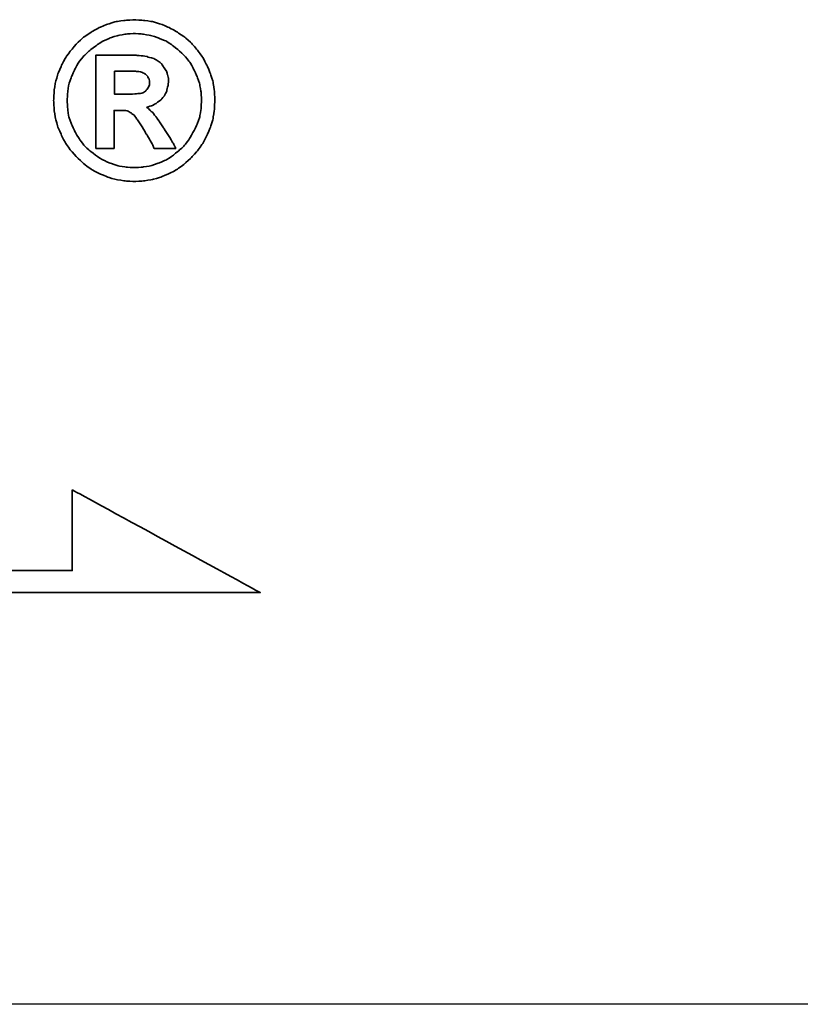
# Model space of a CAD drawing. Header units: millimetres. Extents: x -227 to 3135, y -1502 to 860.
# Tile 484 of 582: x 1251.49 to 1258.64, y -706.58 to -697.56. Entities that reach past the tile are written whole.
import ezdxf

# ---------------------------------------------------------------- set-up
doc = ezdxf.new("R2010")
doc.units = ezdxf.units.MM
doc.layers.add('2', color=7, linetype='CONTINUOUS', true_color=0xffffff)
doc.layers.add('DIM', color=4, linetype='CONTINUOUS')
doc.layers.add('layer 1', color=7, linetype='CONTINUOUS')

# ---------------------------------------------------------------- blocks, each defined once
blk = doc.blocks.new('TBI MOTION logo(完整正式版)')
at = {"layer": 'layer 1', "color": 22, "lineweight": 35}
for points, knots in [([(81.20634, 4.98624), (81.20634, 4.98624), (81.18649, 5.32862), (81.18649, 5.32862), (81.18649, 5.32862), (81.18649, 5.32862), (81.13886, 5.66206), (81.13886, 5.66206), (81.13886, 5.66206), (81.13886, 5.66206), (81.04359, 5.97764), (81.04359, 5.97764), (81.04359, 5.97764), (81.04359, 5.97764), (80.91061, 6.29124), (80.91061, 6.29124), (80.91061, 6.29124), (80.91061, 6.29124), (80.75778, 6.58697), (80.75778, 6.58697), (80.75778, 6.58697), (80.75778, 6.58697), (80.5593, 6.85294), (80.5593, 6.85294), (80.5593, 6.85294), (80.5593, 6.85294), (80.33105, 7.1189), (80.33105, 7.1189), (80.33105, 7.1189), (80.33105, 7.1189), (80.09287, 7.33921), (80.09287, 7.33921), (80.09287, 7.33921), (80.09287, 7.33921), (79.815, 7.51982), (79.815, 7.51982), (79.815, 7.51982), (79.815, 7.51982), (79.51133, 7.69051), (79.51133, 7.69051), (79.51133, 7.69051), (79.51133, 7.69051), (79.19773, 7.8235), (79.19773, 7.8235), (79.19773, 7.8235), (79.19773, 7.8235), (78.88215, 7.91877), (78.88215, 7.91877), (78.88215, 7.91877), (78.88215, 7.91877), (78.54871, 7.95846), (78.54871, 7.95846), (78.54871, 7.95846), (78.54871, 7.95846), (78.21526, 7.98625), (78.21526, 7.98625), (78.21526, 7.98625), (78.21526, 7.98625), (77.87388, 7.95846), (77.87388, 7.95846), (77.87388, 7.95846), (77.87388, 7.95846), (77.54044, 7.91877), (77.54044, 7.91877), (77.54044, 7.91877), (77.54044, 7.91877), (77.22485, 7.8235), (77.22485, 7.8235), (77.22485, 7.8235), (77.22485, 7.8235), (76.91027, 7.69051), (76.91027, 7.69051), (76.91027, 7.69051), (76.91027, 7.69051), (76.6056, 7.51982), (76.6056, 7.51982), (76.6056, 7.51982), (76.6056, 7.51982), (76.32972, 7.33921), (76.32972, 7.33921), (76.32972, 7.33921), (76.32972, 7.33921), (76.09154, 7.1189), (76.09154, 7.1189), (76.09154, 7.1189), (76.09154, 7.1189), (75.86329, 6.85294), (75.86329, 6.85294), (75.86329, 6.85294), (75.86329, 6.85294), (75.66382, 6.58697), (75.66382, 6.58697), (75.66382, 6.58697), (75.66382, 6.58697), (75.51099, 6.29124), (75.51099, 6.29124), (75.51099, 6.29124), (75.51099, 6.29124), (75.37702, 5.97764), (75.37702, 5.97764), (75.37702, 5.97764), (75.37702, 5.97764), (75.28175, 5.66206), (75.28175, 5.66206), (75.28175, 5.66206), (75.28175, 5.66206), (75.23411, 5.32862), (75.23411, 5.32862), (75.23411, 5.32862), (75.23411, 5.32862), (75.21625, 4.98624), (75.21625, 4.98624), (75.21625, 4.98624), (75.21625, 4.98624), (75.23411, 4.6528), (75.23411, 4.6528), (75.23411, 4.6528), (75.23411, 4.6528), (75.28175, 4.32035), (75.28175, 4.32035), (75.28175, 4.32035), (75.28175, 4.32035), (75.37702, 3.99583), (75.37702, 3.99583), (75.37702, 3.99583), (75.37702, 3.99583), (75.51099, 3.68224), (75.51099, 3.68224), (75.51099, 3.68224), (75.51099, 3.68224), (75.66382, 3.38749), (75.66382, 3.38749), (75.66382, 3.38749), (75.66382, 3.38749), (75.86329, 3.10963), (75.86329, 3.10963), (75.86329, 3.10963), (75.86329, 3.10963), (76.09154, 2.87145), (76.09154, 2.87145), (76.09154, 2.87145), (76.09154, 2.87145), (76.32972, 2.6432), (76.32972, 2.6432), (76.32972, 2.6432), (76.32972, 2.6432), (76.6056, 2.43381), (76.6056, 2.43381), (76.6056, 2.43381), (76.6056, 2.43381), (76.91027, 2.27205), (76.91027, 2.27205), (76.91027, 2.27205), (76.91027, 2.27205), (77.22485, 2.13906), (77.22485, 2.13906), (77.22485, 2.13906), (77.22485, 2.13906), (77.54044, 2.0438), (77.54044, 2.0438), (77.54044, 2.0438), (77.54044, 2.0438), (77.87388, 1.99616), (77.87388, 1.99616), (77.87388, 1.99616), (77.87388, 1.99616), (78.21526, 1.97631), (78.21526, 1.97631), (78.21526, 1.97631), (78.21526, 1.97631), (78.54871, 1.99616), (78.54871, 1.99616), (78.54871, 1.99616), (78.54871, 1.99616), (78.88215, 2.0438), (78.88215, 2.0438), (78.88215, 2.0438), (78.88215, 2.0438), (79.19773, 2.13906), (79.19773, 2.13906), (79.19773, 2.13906), (79.19773, 2.13906), (79.51133, 2.27205), (79.51133, 2.27205), (79.51133, 2.27205), (79.51133, 2.27205), (79.815, 2.43381), (79.815, 2.43381), (79.815, 2.43381), (79.815, 2.43381), (80.09287, 2.6432), (80.09287, 2.6432), (80.09287, 2.6432), (80.09287, 2.6432), (80.33105, 2.87145), (80.33105, 2.87145), (80.33105, 2.87145), (80.33105, 2.87145), (80.5593, 3.10963), (80.5593, 3.10963), (80.5593, 3.10963), (80.5593, 3.10963), (80.75778, 3.38749), (80.75778, 3.38749), (80.75778, 3.38749), (80.75778, 3.38749), (80.91061, 3.68224), (80.91061, 3.68224), (80.91061, 3.68224), (80.91061, 3.68224), (81.04359, 3.99583), (81.04359, 3.99583), (81.04359, 3.99583), (81.04359, 3.99583), (81.13886, 4.32035), (81.13886, 4.32035), (81.13886, 4.32035), (81.13886, 4.32035), (81.18649, 4.6528), (81.18649, 4.6528), (81.18649, 4.6528), (81.18649, 4.6528), (81.20634, 4.98624), (81.20634, 4.98624)], [0, 0, 0, 0, 0.01785714, 0.01785714, 0.01785714, 0.01785715, 0.03571429, 0.03571429, 0.03571429, 0.0357143, 0.05357143, 0.05357143, 0.05357143, 0.05357144, 0.07142857, 0.07142857, 0.07142857, 0.07142858, 0.08928571, 0.08928571, 0.08928571, 0.08928572, 0.10714286, 0.10714286, 0.10714286, 0.10714287, 0.125, 0.125, 0.125, 0.12500001, 0.14285714, 0.14285714, 0.14285714, 0.14285715, 0.16071429, 0.16071429, 0.16071429, 0.1607143, 0.17857143, 0.17857143, 0.17857143, 0.17857144, 0.19642857, 0.19642857, 0.19642857, 0.19642858, 0.21428571, 0.21428571, 0.21428571, 0.21428572, 0.23214286, 0.23214286, 0.23214286, 0.23214287, 0.25, 0.25, 0.25, 0.25000001, 0.26785714, 0.26785714, 0.26785714, 0.26785715, 0.28571429, 0.28571429, 0.28571429, 0.2857143, 0.30357143, 0.30357143, 0.30357143, 0.30357144, 0.32142857, 0.32142857, 0.32142857, 0.32142858, 0.33928571, 0.33928571, 0.33928571, 0.33928572, 0.35714286, 0.35714286, 0.35714286, 0.35714287, 0.375, 0.375, 0.375, 0.37500001, 0.39285714, 0.39285714, 0.39285714, 0.39285715, 0.41071429, 0.41071429, 0.41071429, 0.4107143, 0.42857143, 0.42857143, 0.42857143, 0.42857144, 0.44642857, 0.44642857, 0.44642857, 0.44642858, 0.46428571, 0.46428571, 0.46428571, 0.46428572, 0.48214286, 0.48214286, 0.48214286, 0.48214287, 0.5, 0.5, 0.5, 0.50000001, 0.51785714, 0.51785714, 0.51785714, 0.51785715, 0.53571429, 0.53571429, 0.53571429, 0.5357143, 0.55357143, 0.55357143, 0.55357143, 0.55357144, 0.57142857, 0.57142857, 0.57142857, 0.57142858, 0.58928571, 0.58928571, 0.58928571, 0.58928572, 0.60714286, 0.60714286, 0.60714286, 0.60714287, 0.625, 0.625, 0.625, 0.62500001, 0.64285714, 0.64285714, 0.64285714, 0.64285715, 0.66071429, 0.66071429, 0.66071429, 0.6607143, 0.67857143, 0.67857143, 0.67857143, 0.67857144, 0.69642857, 0.69642857, 0.69642857, 0.69642858, 0.71428571, 0.71428571, 0.71428571, 0.71428572, 0.73214286, 0.73214286, 0.73214286, 0.73214287, 0.75, 0.75, 0.75, 0.75000001, 0.76785714, 0.76785714, 0.76785714, 0.76785715, 0.78571429, 0.78571429, 0.78571429, 0.7857143, 0.80357143, 0.80357143, 0.80357143, 0.80357144, 0.82142857, 0.82142857, 0.82142857, 0.82142858, 0.83928571, 0.83928571, 0.83928571, 0.83928572, 0.85714286, 0.85714286, 0.85714286, 0.85714287, 0.875, 0.875, 0.875, 0.87500001, 0.89285714, 0.89285714, 0.89285714, 0.89285715, 0.91071429, 0.91071429, 0.91071429, 0.9107143, 0.92857143, 0.92857143, 0.92857143, 0.92857144, 0.94642857, 0.94642857, 0.94642857, 0.94642858, 0.96428571, 0.96428571, 0.96428571, 0.96428572, 0.98214286, 0.98214286, 0.98214286, 0.98214287, 1, 1, 1, 1]), ([(80.71014, 4.98624), (80.71014, 4.98624), (80.69129, 5.29091), (80.69129, 5.29091), (80.69129, 5.29091), (80.69129, 5.29091), (80.64464, 5.57672), (80.64464, 5.57672), (80.64464, 5.57672), (80.64464, 5.57672), (80.54937, 5.87245), (80.54937, 5.87245), (80.54937, 5.87245), (80.54937, 5.87245), (80.41639, 6.14833), (80.41639, 6.14833), (80.41639, 6.14833), (80.41639, 6.14833), (80.27349, 6.41429), (80.27349, 6.41429), (80.27349, 6.41429), (80.27349, 6.41429), (80.08295, 6.64255), (80.08295, 6.64255), (80.08295, 6.64255), (80.08295, 6.64255), (79.86264, 6.84301), (79.86264, 6.84301), (79.86264, 6.84301), (79.86264, 6.84301), (79.63439, 7.03355), (79.63439, 7.03355), (79.63439, 7.03355), (79.63439, 7.03355), (79.37835, 7.1963), (79.37835, 7.1963), (79.37835, 7.1963), (79.37835, 7.1963), (79.10246, 7.30944), (79.10246, 7.30944), (79.10246, 7.30944), (79.10246, 7.30944), (78.81665, 7.40471), (78.81665, 7.40471), (78.81665, 7.40471), (78.81665, 7.40471), (78.511, 7.45234), (78.511, 7.45234), (78.511, 7.45234), (78.511, 7.45234), (78.21526, 7.47219), (78.21526, 7.47219), (78.21526, 7.47219), (78.21526, 7.47219), (77.9106, 7.45234), (77.9106, 7.45234), (77.9106, 7.45234), (77.9106, 7.45234), (77.61685, 7.40471), (77.61685, 7.40471), (77.61685, 7.40471), (77.61685, 7.40471), (77.32012, 7.30944), (77.32012, 7.30944), (77.32012, 7.30944), (77.32012, 7.30944), (77.06309, 7.1963), (77.06309, 7.1963), (77.06309, 7.1963), (77.06309, 7.1963), (76.80606, 7.03355), (76.80606, 7.03355), (76.80606, 7.03355), (76.80606, 7.03355), (76.55797, 6.84301), (76.55797, 6.84301), (76.55797, 6.84301), (76.55797, 6.84301), (76.34063, 6.64255), (76.34063, 6.64255), (76.34063, 6.64255), (76.34063, 6.64255), (76.1491, 6.41429), (76.1491, 6.41429), (76.1491, 6.41429), (76.1491, 6.41429), (76.0062, 6.14833), (76.0062, 6.14833), (76.0062, 6.14833), (76.0062, 6.14833), (75.88314, 5.87245), (75.88314, 5.87245), (75.88314, 5.87245), (75.88314, 5.87245), (75.77794, 5.57672), (75.77794, 5.57672), (75.77794, 5.57672), (75.77794, 5.57672), (75.73924, 5.29091), (75.73924, 5.29091), (75.73924, 5.29091), (75.73924, 5.29091), (75.72039, 4.98624), (75.72039, 4.98624), (75.72039, 4.98624), (75.72039, 4.98624), (75.73924, 4.67165), (75.73924, 4.67165), (75.73924, 4.67165), (75.73924, 4.67165), (75.77794, 4.37791), (75.77794, 4.37791), (75.77794, 4.37791), (75.77794, 4.37791), (75.88314, 4.10102), (75.88314, 4.10102), (75.88314, 4.10102), (75.88314, 4.10102), (76.0062, 3.83407), (76.0062, 3.83407), (76.0062, 3.83407), (76.0062, 3.83407), (76.15902, 3.56811), (76.15902, 3.56811), (76.15902, 3.56811), (76.15902, 3.56811), (76.34063, 3.32001), (76.34063, 3.32001), (76.34063, 3.32001), (76.34063, 3.32001), (76.55797, 3.11955), (76.55797, 3.11955), (76.55797, 3.11955), (76.55797, 3.11955), (76.80606, 2.92901), (76.80606, 2.92901), (76.80606, 2.92901), (76.80606, 2.92901), (77.06309, 2.76725), (77.06309, 2.76725), (77.06309, 2.76725), (77.06309, 2.76725), (77.32012, 2.65412), (77.32012, 2.65412), (77.32012, 2.65412), (77.32012, 2.65412), (77.61685, 2.55786), (77.61685, 2.55786), (77.61685, 2.55786), (77.61685, 2.55786), (77.9106, 2.51022), (77.9106, 2.51022), (77.9106, 2.51022), (77.9106, 2.51022), (78.21526, 2.49137), (78.21526, 2.49137), (78.21526, 2.49137), (78.21526, 2.49137), (78.511, 2.51022), (78.511, 2.51022), (78.511, 2.51022), (78.511, 2.51022), (78.81665, 2.55786), (78.81665, 2.55786), (78.81665, 2.55786), (78.81665, 2.55786), (79.10246, 2.65412), (79.10246, 2.65412), (79.10246, 2.65412), (79.10246, 2.65412), (79.37835, 2.76725), (79.37835, 2.76725), (79.37835, 2.76725), (79.37835, 2.76725), (79.63439, 2.92901), (79.63439, 2.92901), (79.63439, 2.92901), (79.63439, 2.92901), (79.86264, 3.11955), (79.86264, 3.11955), (79.86264, 3.11955), (79.86264, 3.11955), (80.08295, 3.32001), (80.08295, 3.32001), (80.08295, 3.32001), (80.08295, 3.32001), (80.26356, 3.56811), (80.26356, 3.56811), (80.26356, 3.56811), (80.26356, 3.56811), (80.41639, 3.83407), (80.41639, 3.83407), (80.41639, 3.83407), (80.41639, 3.83407), (80.54937, 4.10102), (80.54937, 4.10102), (80.54937, 4.10102), (80.54937, 4.10102), (80.64464, 4.37791), (80.64464, 4.37791), (80.64464, 4.37791), (80.64464, 4.37791), (80.69129, 4.67165), (80.69129, 4.67165), (80.69129, 4.67165), (80.69129, 4.67165), (80.71014, 4.98624), (80.71014, 4.98624)], [0, 0, 0, 0, 0.01923077, 0.01923077, 0.01923077, 0.01923078, 0.03846154, 0.03846154, 0.03846154, 0.03846155, 0.05769231, 0.05769231, 0.05769231, 0.05769232, 0.07692308, 0.07692308, 0.07692308, 0.07692309, 0.09615385, 0.09615385, 0.09615385, 0.09615386, 0.11538462, 0.11538462, 0.11538462, 0.11538463, 0.13461538, 0.13461538, 0.13461538, 0.13461539, 0.15384615, 0.15384615, 0.15384615, 0.15384616, 0.17307692, 0.17307692, 0.17307692, 0.17307693, 0.19230769, 0.19230769, 0.19230769, 0.1923077, 0.21153846, 0.21153846, 0.21153846, 0.21153847, 0.23076923, 0.23076923, 0.23076923, 0.23076924, 0.25, 0.25, 0.25, 0.25000001, 0.26923077, 0.26923077, 0.26923077, 0.26923078, 0.28846154, 0.28846154, 0.28846154, 0.28846155, 0.30769231, 0.30769231, 0.30769231, 0.30769232, 0.32692308, 0.32692308, 0.32692308, 0.32692309, 0.34615385, 0.34615385, 0.34615385, 0.34615386, 0.36538462, 0.36538462, 0.36538462, 0.36538463, 0.38461538, 0.38461538, 0.38461538, 0.38461539, 0.40384615, 0.40384615, 0.40384615, 0.40384616, 0.42307692, 0.42307692, 0.42307692, 0.42307693, 0.44230769, 0.44230769, 0.44230769, 0.4423077, 0.46153846, 0.46153846, 0.46153846, 0.46153847, 0.48076923, 0.48076923, 0.48076923, 0.48076924, 0.5, 0.5, 0.5, 0.50000001, 0.51923077, 0.51923077, 0.51923077, 0.51923078, 0.53846154, 0.53846154, 0.53846154, 0.53846155, 0.55769231, 0.55769231, 0.55769231, 0.55769232, 0.57692308, 0.57692308, 0.57692308, 0.57692309, 0.59615385, 0.59615385, 0.59615385, 0.59615386, 0.61538462, 0.61538462, 0.61538462, 0.61538463, 0.63461538, 0.63461538, 0.63461538, 0.63461539, 0.65384615, 0.65384615, 0.65384615, 0.65384616, 0.67307692, 0.67307692, 0.67307692, 0.67307693, 0.69230769, 0.69230769, 0.69230769, 0.6923077, 0.71153846, 0.71153846, 0.71153846, 0.71153847, 0.73076923, 0.73076923, 0.73076923, 0.73076924, 0.75, 0.75, 0.75, 0.75000001, 0.76923077, 0.76923077, 0.76923077, 0.76923078, 0.78846154, 0.78846154, 0.78846154, 0.78846155, 0.80769231, 0.80769231, 0.80769231, 0.80769232, 0.82692308, 0.82692308, 0.82692308, 0.82692309, 0.84615385, 0.84615385, 0.84615385, 0.84615386, 0.86538462, 0.86538462, 0.86538462, 0.86538463, 0.88461538, 0.88461538, 0.88461538, 0.88461539, 0.90384615, 0.90384615, 0.90384615, 0.90384616, 0.92307692, 0.92307692, 0.92307692, 0.92307693, 0.94230769, 0.94230769, 0.94230769, 0.9423077, 0.96153846, 0.96153846, 0.96153846, 0.96153847, 0.98076923, 0.98076923, 0.98076923, 0.98076924, 1, 1, 1, 1]), ([(76.78721, 3.2823), (76.78721, 3.2823), (76.78721, 3.32001), (76.78721, 3.32001), (76.78721, 3.32001), (76.78721, 3.32001), (76.78721, 3.42422), (76.78721, 3.42422), (76.78721, 3.42422), (76.78721, 3.42422), (76.78721, 3.59689), (76.78721, 3.59689), (76.78721, 3.59689), (76.78721, 3.59689), (76.78721, 3.80529), (76.78721, 3.80529), (76.78721, 3.80529), (76.78721, 3.80529), (76.78721, 4.0524), (76.78721, 4.0524), (76.78721, 4.0524), (76.78721, 4.0524), (76.78721, 4.32035), (76.78721, 4.32035), (76.78721, 4.32035), (76.78721, 4.32035), (76.78721, 4.92868), (76.78721, 4.92868), (76.78721, 4.92868), (76.78721, 4.92868), (76.78721, 5.53801), (76.78721, 5.53801), (76.78721, 5.53801), (76.78721, 5.53801), (76.78721, 5.82482), (76.78721, 5.82482), (76.78721, 5.82482), (76.78721, 5.82482), (76.78721, 6.07291), (76.78721, 6.07291), (76.78721, 6.07291), (76.78721, 6.07291), (76.78721, 6.30017), (76.78721, 6.30017), (76.78721, 6.30017), (76.78721, 6.30017), (76.78721, 6.45399), (76.78721, 6.45399), (76.78721, 6.45399), (76.78721, 6.45399), (76.78721, 6.5572), (76.78721, 6.5572), (76.78721, 6.5572), (76.78721, 6.5572), (76.78721, 6.59689), (76.78721, 6.59689), (76.78721, 6.59689), (76.78721, 6.59689), (76.78721, 6.67232), (76.78721, 6.67232), (76.78721, 6.67232), (76.78721, 6.67232), (76.8537, 6.67232), (76.8537, 6.67232), (76.8537, 6.67232), (76.8537, 6.67232), (76.87355, 6.67232), (76.87355, 6.67232), (76.87355, 6.67232), (76.87355, 6.67232), (76.91027, 6.67232), (76.91027, 6.67232), (76.91027, 6.67232), (76.91027, 6.67232), (77.04424, 6.67232), (77.04424, 6.67232), (77.04424, 6.67232), (77.04424, 6.67232), (77.22485, 6.67232), (77.22485, 6.67232), (77.22485, 6.67232), (77.22485, 6.67232), (77.43524, 6.67232), (77.43524, 6.67232), (77.43524, 6.67232), (77.43524, 6.67232), (77.65357, 6.67232), (77.65357, 6.67232), (77.65357, 6.67232), (77.65357, 6.67232), (77.82625, 6.67232), (77.82625, 6.67232), (77.82625, 6.67232), (77.82625, 6.67232), (77.94037, 6.67232), (77.94037, 6.67232), (77.94037, 6.67232), (77.94037, 6.67232), (77.97709, 6.67232), (77.97709, 6.67232), (77.97709, 6.67232), (77.97709, 6.67232), (77.99694, 6.67232), (77.99694, 6.67232), (77.99694, 6.67232), (77.99694, 6.67232), (78.00686, 6.67232), (78.00686, 6.67232), (78.00686, 6.67232), (78.00686, 6.67232), (78.28275, 6.6624), (78.28275, 6.6624), (78.28275, 6.6624), (78.28275, 6.6624), (78.50107, 6.64255), (78.50107, 6.64255), (78.50107, 6.64255), (78.50107, 6.64255), (78.511, 6.64255), (78.511, 6.64255), (78.511, 6.64255), (78.511, 6.64255), (78.70154, 6.61476), (78.70154, 6.61476), (78.70154, 6.61476), (78.70154, 6.61476), (78.70154, 6.60483), (78.70154, 6.60483), (78.70154, 6.60483), (78.70154, 6.60483), (78.86429, 6.56713), (78.86429, 6.56713), (78.86429, 6.56713), (78.86429, 6.56713), (78.87223, 6.56713), (78.87223, 6.56713), (78.87223, 6.56713), (78.87223, 6.56713), (78.99727, 6.51056), (78.99727, 6.51056), (78.99727, 6.51056), (78.99727, 6.51056), (79.00719, 6.51056), (79.00719, 6.51056), (79.00719, 6.51056), (79.00719, 6.51056), (79.00719, 6.50162), (79.00719, 6.50162), (79.00719, 6.50162), (79.00719, 6.50162), (79.1104, 6.43415), (79.1104, 6.43415), (79.1104, 6.43415), (79.1104, 6.43415), (79.12132, 6.43415), (79.12132, 6.43415), (79.12132, 6.43415), (79.12132, 6.43415), (79.22552, 6.34781), (79.22552, 6.34781), (79.22552, 6.34781), (79.22552, 6.34781), (79.23544, 6.33888), (79.23544, 6.33888), (79.23544, 6.33888), (79.23544, 6.33888), (79.23544, 6.32895), (79.23544, 6.32895), (79.23544, 6.32895), (79.23544, 6.32895), (79.31087, 6.21483), (79.31087, 6.21483), (79.31087, 6.21483), (79.31087, 6.21483), (79.38629, 6.1007), (79.38629, 6.1007), (79.38629, 6.1007), (79.38629, 6.1007), (79.3972, 6.1007), (79.3972, 6.1007), (79.3972, 6.1007), (79.3972, 6.1007), (79.3972, 6.09078), (79.3972, 6.09078), (79.3972, 6.09078), (79.3972, 6.09078), (79.43392, 5.97764), (79.43392, 5.97764), (79.43392, 5.97764), (79.43392, 5.97764), (79.43392, 5.96772), (79.43392, 5.96772), (79.43392, 5.96772), (79.43392, 5.96772), (79.47362, 5.83474), (79.47362, 5.83474), (79.47362, 5.83474), (79.47362, 5.83474), (79.48156, 5.82482), (79.48156, 5.82482), (79.48156, 5.82482), (79.48156, 5.82482), (79.48156, 5.69977), (79.48156, 5.69977), (79.48156, 5.69977), (79.48156, 5.69977), (79.48156, 5.69183), (79.48156, 5.69183), (79.48156, 5.69183), (79.48156, 5.69183), (79.4637, 5.51915), (79.4637, 5.51915), (79.4637, 5.51915), (79.4637, 5.51915), (79.4637, 5.51122), (79.4637, 5.51122), (79.4637, 5.51122), (79.4637, 5.51122), (79.45377, 5.51122), (79.45377, 5.51122), (79.45377, 5.51122), (79.45377, 5.51122), (79.41507, 5.34847), (79.41507, 5.34847), (79.41507, 5.34847), (79.41507, 5.34847), (79.41507, 5.33854), (79.41507, 5.33854), (79.41507, 5.33854), (79.41507, 5.33854), (79.41507, 5.32862), (79.41507, 5.32862), (79.41507, 5.32862), (79.41507, 5.32862), (79.33865, 5.16785), (79.33865, 5.16785), (79.33865, 5.16785), (79.33865, 5.16785), (79.33071, 5.15693), (79.33071, 5.15693), (79.33071, 5.15693), (79.33071, 5.15693), (79.2156, 5.02495), (79.2156, 5.02495), (79.2156, 5.02495), (79.2156, 5.02495), (79.20567, 5.01502), (79.20567, 5.01502), (79.20567, 5.01502), (79.20567, 5.01502), (79.05483, 4.89991), (79.05483, 4.89991), (79.05483, 4.89991), (79.05483, 4.89991), (79.04491, 4.89197), (79.04491, 4.89197), (79.04491, 4.89197), (79.04491, 4.89197), (78.89208, 4.7967), (78.89208, 4.7967), (78.89208, 4.7967), (78.89208, 4.7967), (78.88215, 4.7967), (78.88215, 4.7967), (78.88215, 4.7967), (78.88215, 4.7967), (78.69161, 4.73913), (78.69161, 4.73913), (78.69161, 4.73913), (78.69161, 4.73913), (78.68169, 4.73913), (78.68169, 4.73913), (78.68169, 4.73913), (78.68169, 4.73913), (78.68169, 4.72921), (78.68169, 4.72921), (78.68169, 4.72921), (78.68169, 4.72921), (78.78688, 4.63394), (78.78688, 4.63394), (78.78688, 4.63394), (78.78688, 4.63394), (78.902, 4.52875), (78.902, 4.52875), (78.902, 4.52875), (78.902, 4.52875), (78.91093, 4.52081), (78.91093, 4.52081), (78.91093, 4.52081), (78.91093, 4.52081), (79.02506, 4.36798), (79.02506, 4.36798), (79.02506, 4.36798), (79.02506, 4.36798), (79.1501, 4.1953), (79.1501, 4.1953), (79.1501, 4.1953), (79.1501, 4.1953), (79.1501, 4.18736), (79.1501, 4.18736), (79.1501, 4.18736), (79.1501, 4.18736), (79.29201, 3.96705), (79.29201, 3.96705), (79.29201, 3.96705), (79.29201, 3.96705), (79.31087, 3.93828), (79.31087, 3.93828), (79.31087, 3.93828), (79.31087, 3.93828), (79.32079, 3.93828), (79.32079, 3.93828), (79.32079, 3.93828), (79.32079, 3.93828), (79.3585, 3.87178), (79.3585, 3.87178), (79.3585, 3.87178), (79.3585, 3.87178), (79.50141, 3.64353), (79.50141, 3.64353), (79.50141, 3.64353), (79.50141, 3.64353), (79.51133, 3.64353), (79.51133, 3.64353), (79.51133, 3.64353), (79.51133, 3.64353), (79.64431, 3.41528), (79.64431, 3.41528), (79.64431, 3.41528), (79.64431, 3.41528), (79.68202, 3.3478), (79.68202, 3.3478), (79.68202, 3.3478), (79.68202, 3.3478), (79.70187, 3.31009), (79.70187, 3.31009), (79.70187, 3.31009), (79.70187, 3.31009), (79.7495, 3.2049), (79.7495, 3.2049), (79.7495, 3.2049), (79.7495, 3.2049), (79.64431, 3.2049), (79.64431, 3.2049), (79.64431, 3.2049), (79.64431, 3.2049), (79.62546, 3.2049), (79.62546, 3.2049), (79.62546, 3.2049), (79.62546, 3.2049), (79.53912, 3.2049), (79.53912, 3.2049), (79.53912, 3.2049), (79.53912, 3.2049), (79.31087, 3.2049), (79.31087, 3.2049), (79.31087, 3.2049), (79.31087, 3.2049), (79.08262, 3.2049), (79.08262, 3.2049), (79.08262, 3.2049), (79.08262, 3.2049), (79.00719, 3.2049), (79.00719, 3.2049), (79.00719, 3.2049), (79.00719, 3.2049), (78.98735, 3.2049), (78.98735, 3.2049), (78.98735, 3.2049), (78.98735, 3.2049), (78.94964, 3.2049), (78.94964, 3.2049), (78.94964, 3.2049), (78.94964, 3.2049), (78.92979, 3.24459), (78.92979, 3.24459), (78.92979, 3.24459), (78.92979, 3.24459), (78.91093, 3.2823), (78.91093, 3.2823), (78.91093, 3.2823), (78.91093, 3.2823), (78.91093, 3.29223), (78.91093, 3.29223), (78.91093, 3.29223), (78.91093, 3.29223), (78.89208, 3.3478), (78.89208, 3.3478), (78.89208, 3.3478), (78.89208, 3.3478), (78.78688, 3.52048), (78.78688, 3.52048), (78.78688, 3.52048), (78.78688, 3.52048), (78.69161, 3.7001), (78.69161, 3.7001), (78.69161, 3.7001), (78.69161, 3.7001), (78.6539, 3.7388), (78.6539, 3.7388), (78.6539, 3.7388), (78.6539, 3.7388), (78.64398, 3.74873), (78.64398, 3.74873), (78.64398, 3.74873), (78.64398, 3.74873), (78.64398, 3.75766), (78.64398, 3.75766), (78.64398, 3.75766), (78.64398, 3.75766), (78.63405, 3.78644), (78.63405, 3.78644), (78.63405, 3.78644), (78.63405, 3.78644), (78.48321, 4.04347), (78.48321, 4.04347), (78.48321, 4.04347), (78.48321, 4.04347), (78.33038, 4.2618), (78.33038, 4.2618), (78.33038, 4.2618), (78.33038, 4.2618), (78.20732, 4.43447), (78.20732, 4.43447), (78.20732, 4.43447), (78.20732, 4.43447), (78.09221, 4.52081), (78.09221, 4.52081), (78.09221, 4.52081), (78.09221, 4.52081), (78.02472, 4.56845), (78.02472, 4.56845), (78.02472, 4.56845), (78.02472, 4.56845), (77.9493, 4.60616), (77.9493, 4.60616), (77.9493, 4.60616), (77.9493, 4.60616), (77.8451, 4.61608), (77.8451, 4.61608), (77.8451, 4.61608), (77.8451, 4.61608), (77.71113, 4.61608), (77.71113, 4.61608), (77.71113, 4.61608), (77.71113, 4.61608), (77.69128, 4.61608), (77.69128, 4.61608), (77.69128, 4.61608), (77.69128, 4.61608), (77.67342, 4.61608), (77.67342, 4.61608), (77.67342, 4.61608), (77.67342, 4.61608), (77.5583, 4.61608), (77.5583, 4.61608), (77.5583, 4.61608), (77.5583, 4.61608), (77.46303, 4.61608), (77.46303, 4.61608), (77.46303, 4.61608), (77.46303, 4.61608), (77.46303, 4.54761), (77.46303, 4.54761), (77.46303, 4.54761), (77.46303, 4.54761), (77.46303, 4.47318), (77.46303, 4.47318), (77.46303, 4.47318), (77.46303, 4.47318), (77.46303, 4.24294), (77.46303, 4.24294), (77.46303, 4.24294), (77.46303, 4.24294), (77.46303, 3.99583), (77.46303, 3.99583), (77.46303, 3.99583), (77.46303, 3.99583), (77.46303, 3.72888), (77.46303, 3.72888), (77.46303, 3.72888), (77.46303, 3.72888), (77.46303, 3.51055), (77.46303, 3.51055), (77.46303, 3.51055), (77.46303, 3.51055), (77.46303, 3.42422), (77.46303, 3.42422), (77.46303, 3.42422), (77.46303, 3.42422), (77.46303, 3.35773), (77.46303, 3.35773), (77.46303, 3.35773), (77.46303, 3.35773), (77.46303, 3.30017), (77.46303, 3.30017), (77.46303, 3.30017), (77.46303, 3.30017), (77.46303, 3.2823), (77.46303, 3.2823), (77.46303, 3.2823), (77.46303, 3.2823), (77.46303, 3.2049), (77.46303, 3.2049), (77.46303, 3.2049), (77.46303, 3.2049), (77.39753, 3.2049), (77.39753, 3.2049), (77.39753, 3.2049), (77.39753, 3.2049), (77.37768, 3.2049), (77.37768, 3.2049), (77.37768, 3.2049), (77.37768, 3.2049), (77.32012, 3.2049), (77.32012, 3.2049), (77.32012, 3.2049), (77.32012, 3.2049), (77.12165, 3.2049), (77.12165, 3.2049), (77.12165, 3.2049), (77.12165, 3.2049), (76.94897, 3.2049), (76.94897, 3.2049), (76.94897, 3.2049), (76.94897, 3.2049), (76.8924, 3.2049), (76.8924, 3.2049), (76.8924, 3.2049), (76.8924, 3.2049), (76.8537, 3.2049), (76.8537, 3.2049), (76.8537, 3.2049), (76.8537, 3.2049), (76.78721, 3.2049), (76.78721, 3.2049), (76.78721, 3.2049), (76.78721, 3.2049), (76.78721, 3.2823), (76.78721, 3.2823)], [0, 0, 0, 0, 0.00740741, 0.00740741, 0.00740741, 0.00740742, 0.01481481, 0.01481481, 0.01481481, 0.01481482, 0.02222222, 0.02222222, 0.02222222, 0.02222223, 0.02962963, 0.02962963, 0.02962963, 0.02962964, 0.03703704, 0.03703704, 0.03703704, 0.03703705, 0.04444444, 0.04444444, 0.04444444, 0.04444445, 0.05185185, 0.05185185, 0.05185185, 0.05185186, 0.05925926, 0.05925926, 0.05925926, 0.05925927, 0.06666667, 0.06666667, 0.06666667, 0.06666668, 0.07407407, 0.07407407, 0.07407407, 0.07407408, 0.08148148, 0.08148148, 0.08148148, 0.08148149, 0.08888889, 0.08888889, 0.08888889, 0.0888889, 0.0962963, 0.0962963, 0.0962963, 0.09629631, 0.1037037, 0.1037037, 0.1037037, 0.10370371, 0.11111111, 0.11111111, 0.11111111, 0.11111112, 0.11851852, 0.11851852, 0.11851852, 0.11851853, 0.12592593, 0.12592593, 0.12592593, 0.12592594, 0.13333333, 0.13333333, 0.13333333, 0.13333334, 0.14074074, 0.14074074, 0.14074074, 0.14074075, 0.14814815, 0.14814815, 0.14814815, 0.14814816, 0.15555556, 0.15555556, 0.15555556, 0.15555557, 0.16296296, 0.16296296, 0.16296296, 0.16296297, 0.17037037, 0.17037037, 0.17037037, 0.17037038, 0.17777778, 0.17777778, 0.17777778, 0.17777779, 0.18518519, 0.18518519, 0.18518519, 0.1851852, 0.19259259, 0.19259259, 0.19259259, 0.1925926, 0.2, 0.2, 0.2, 0.20000001, 0.20740741, 0.20740741, 0.20740741, 0.20740742, 0.21481481, 0.21481481, 0.21481481, 0.21481482, 0.22222222, 0.22222222, 0.22222222, 0.22222223, 0.22962963, 0.22962963, 0.22962963, 0.22962964, 0.23703704, 0.23703704, 0.23703704, 0.23703705, 0.24444444, 0.24444444, 0.24444444, 0.24444445, 0.25185185, 0.25185185, 0.25185185, 0.25185186, 0.25925926, 0.25925926, 0.25925926, 0.25925927, 0.26666667, 0.26666667, 0.26666667, 0.26666668, 0.27407407, 0.27407407, 0.27407407, 0.27407408, 0.28148148, 0.28148148, 0.28148148, 0.28148149, 0.28888889, 0.28888889, 0.28888889, 0.2888889, 0.2962963, 0.2962963, 0.2962963, 0.29629631, 0.3037037, 0.3037037, 0.3037037, 0.30370371, 0.31111111, 0.31111111, 0.31111111, 0.31111112, 0.31851852, 0.31851852, 0.31851852, 0.31851853, 0.32592593, 0.32592593, 0.32592593, 0.32592594, 0.33333333, 0.33333333, 0.33333333, 0.33333334, 0.34074074, 0.34074074, 0.34074074, 0.34074075, 0.34814815, 0.34814815, 0.34814815, 0.34814816, 0.35555556, 0.35555556, 0.35555556, 0.35555557, 0.36296296, 0.36296296, 0.36296296, 0.36296297, 0.37037037, 0.37037037, 0.37037037, 0.37037038, 0.37777778, 0.37777778, 0.37777778, 0.37777779, 0.38518519, 0.38518519, 0.38518519, 0.3851852, 0.39259259, 0.39259259, 0.39259259, 0.3925926, 0.4, 0.4, 0.4, 0.40000001, 0.40740741, 0.40740741, 0.40740741, 0.40740742, 0.41481481, 0.41481481, 0.41481481, 0.41481482, 0.42222222, 0.42222222, 0.42222222, 0.42222223, 0.42962963, 0.42962963, 0.42962963, 0.42962964, 0.43703704, 0.43703704, 0.43703704, 0.43703705, 0.44444444, 0.44444444, 0.44444444, 0.44444445, 0.45185185, 0.45185185, 0.45185185, 0.45185186, 0.45925926, 0.45925926, 0.45925926, 0.45925927, 0.46666667, 0.46666667, 0.46666667, 0.46666668, 0.47407407, 0.47407407, 0.47407407, 0.47407408, 0.48148148, 0.48148148, 0.48148148, 0.48148149, 0.48888889, 0.48888889, 0.48888889, 0.4888889, 0.4962963, 0.4962963, 0.4962963, 0.49629631, 0.5037037, 0.5037037, 0.5037037, 0.50370371, 0.51111111, 0.51111111, 0.51111111, 0.51111112, 0.51851852, 0.51851852, 0.51851852, 0.51851853, 0.52592593, 0.52592593, 0.52592593, 0.52592594, 0.53333333, 0.53333333, 0.53333333, 0.53333334, 0.54074074, 0.54074074, 0.54074074, 0.54074075, 0.54814815, 0.54814815, 0.54814815, 0.54814816, 0.55555556, 0.55555556, 0.55555556, 0.55555557, 0.56296296, 0.56296296, 0.56296296, 0.56296297, 0.57037037, 0.57037037, 0.57037037, 0.57037038, 0.57777778, 0.57777778, 0.57777778, 0.57777779, 0.58518519, 0.58518519, 0.58518519, 0.5851852, 0.59259259, 0.59259259, 0.59259259, 0.5925926, 0.6, 0.6, 0.6, 0.60000001, 0.60740741, 0.60740741, 0.60740741, 0.60740742, 0.61481481, 0.61481481, 0.61481481, 0.61481482, 0.62222222, 0.62222222, 0.62222222, 0.62222223, 0.62962963, 0.62962963, 0.62962963, 0.62962964, 0.63703704, 0.63703704, 0.63703704, 0.63703705, 0.64444444, 0.64444444, 0.64444444, 0.64444445, 0.65185185, 0.65185185, 0.65185185, 0.65185186, 0.65925926, 0.65925926, 0.65925926, 0.65925927, 0.66666667, 0.66666667, 0.66666667, 0.66666668, 0.67407407, 0.67407407, 0.67407407, 0.67407408, 0.68148148, 0.68148148, 0.68148148, 0.68148149, 0.68888889, 0.68888889, 0.68888889, 0.6888889, 0.6962963, 0.6962963, 0.6962963, 0.69629631, 0.7037037, 0.7037037, 0.7037037, 0.70370371, 0.71111111, 0.71111111, 0.71111111, 0.71111112, 0.71851852, 0.71851852, 0.71851852, 0.71851853, 0.72592593, 0.72592593, 0.72592593, 0.72592594, 0.73333333, 0.73333333, 0.73333333, 0.73333334, 0.74074074, 0.74074074, 0.74074074, 0.74074075, 0.74814815, 0.74814815, 0.74814815, 0.74814816, 0.75555556, 0.75555556, 0.75555556, 0.75555557, 0.76296296, 0.76296296, 0.76296296, 0.76296297, 0.77037037, 0.77037037, 0.77037037, 0.77037038, 0.77777778, 0.77777778, 0.77777778, 0.77777779, 0.78518519, 0.78518519, 0.78518519, 0.7851852, 0.79259259, 0.79259259, 0.79259259, 0.7925926, 0.8, 0.8, 0.8, 0.80000001, 0.80740741, 0.80740741, 0.80740741, 0.80740742, 0.81481481, 0.81481481, 0.81481481, 0.81481482, 0.82222222, 0.82222222, 0.82222222, 0.82222223, 0.82962963, 0.82962963, 0.82962963, 0.82962964, 0.83703704, 0.83703704, 0.83703704, 0.83703705, 0.84444444, 0.84444444, 0.84444444, 0.84444445, 0.85185185, 0.85185185, 0.85185185, 0.85185186, 0.85925926, 0.85925926, 0.85925926, 0.85925927, 0.86666667, 0.86666667, 0.86666667, 0.86666668, 0.87407407, 0.87407407, 0.87407407, 0.87407408, 0.88148148, 0.88148148, 0.88148148, 0.88148149, 0.88888889, 0.88888889, 0.88888889, 0.8888889, 0.8962963, 0.8962963, 0.8962963, 0.89629631, 0.9037037, 0.9037037, 0.9037037, 0.90370371, 0.91111111, 0.91111111, 0.91111111, 0.91111112, 0.91851852, 0.91851852, 0.91851852, 0.91851853, 0.92592593, 0.92592593, 0.92592593, 0.92592594, 0.93333333, 0.93333333, 0.93333333, 0.93333334, 0.94074074, 0.94074074, 0.94074074, 0.94074075, 0.94814815, 0.94814815, 0.94814815, 0.94814816, 0.95555556, 0.95555556, 0.95555556, 0.95555557, 0.96296296, 0.96296296, 0.96296296, 0.96296297, 0.97037037, 0.97037037, 0.97037037, 0.97037038, 0.97777778, 0.97777778, 0.97777778, 0.97777779, 0.98518519, 0.98518519, 0.98518519, 0.9851852, 0.99259259, 0.99259259, 0.99259259, 0.9925926, 1, 1, 1, 1]), ([(77.48288, 6.07291), (77.48288, 6.07291), (77.48288, 5.99551), (77.48288, 5.99551), (77.48288, 5.99551), (77.48288, 5.99551), (77.48288, 5.82482), (77.48288, 5.82482), (77.48288, 5.82482), (77.48288, 5.82482), (77.48288, 5.63328), (77.48288, 5.63328), (77.48288, 5.63328), (77.48288, 5.63328), (77.48288, 5.46358), (77.48288, 5.46358), (77.48288, 5.46358), (77.48288, 5.46358), (77.48288, 5.29091), (77.48288, 5.29091), (77.48288, 5.29091), (77.48288, 5.29091), (77.48288, 5.21449), (77.48288, 5.21449), (77.48288, 5.21449), (77.48288, 5.21449), (77.50074, 5.21449), (77.50074, 5.21449), (77.50074, 5.21449), (77.50074, 5.21449), (77.71113, 5.21449), (77.71113, 5.21449), (77.71113, 5.21449), (77.71113, 5.21449), (77.94037, 5.21449), (77.94037, 5.21449), (77.94037, 5.21449), (77.94037, 5.21449), (78.01579, 5.21449), (78.01579, 5.21449), (78.01579, 5.21449), (78.01579, 5.21449), (78.03465, 5.21449), (78.03465, 5.21449), (78.03465, 5.21449), (78.03465, 5.21449), (78.2629, 5.23335), (78.2629, 5.23335), (78.2629, 5.23335), (78.2629, 5.23335), (78.42565, 5.24327), (78.42565, 5.24327), (78.42565, 5.24327), (78.42565, 5.24327), (78.54871, 5.28098), (78.54871, 5.28098), (78.54871, 5.28098), (78.54871, 5.28098), (78.62611, 5.32862), (78.62611, 5.32862), (78.62611, 5.32862), (78.62611, 5.32862), (78.69161, 5.40503), (78.69161, 5.40503), (78.69161, 5.40503), (78.69161, 5.40503), (78.73925, 5.48145), (78.73925, 5.48145), (78.73925, 5.48145), (78.73925, 5.48145), (78.77696, 5.55885), (78.77696, 5.55885), (78.77696, 5.55885), (78.77696, 5.55885), (78.77696, 5.65214), (78.77696, 5.65214), (78.77696, 5.65214), (78.77696, 5.65214), (78.76902, 5.76726), (78.76902, 5.76726), (78.76902, 5.76726), (78.76902, 5.76726), (78.71146, 5.87245), (78.71146, 5.87245), (78.71146, 5.87245), (78.71146, 5.87245), (78.62611, 5.96772), (78.62611, 5.96772), (78.62611, 5.96772), (78.62611, 5.96772), (78.511, 6.02528), (78.511, 6.02528), (78.511, 6.02528), (78.511, 6.02528), (78.44451, 6.05306), (78.44451, 6.05306), (78.44451, 6.05306), (78.44451, 6.05306), (78.32046, 6.06299), (78.32046, 6.06299), (78.32046, 6.06299), (78.32046, 6.06299), (78.18748, 6.07291), (78.18748, 6.07291), (78.18748, 6.07291), (78.18748, 6.07291), (77.99694, 6.07291), (77.99694, 6.07291), (77.99694, 6.07291), (77.99694, 6.07291), (77.97709, 6.07291), (77.97709, 6.07291), (77.97709, 6.07291), (77.97709, 6.07291), (77.90167, 6.07291), (77.90167, 6.07291), (77.90167, 6.07291), (77.90167, 6.07291), (77.69128, 6.07291), (77.69128, 6.07291), (77.69128, 6.07291), (77.69128, 6.07291), (77.50074, 6.07291), (77.50074, 6.07291), (77.50074, 6.07291), (77.50074, 6.07291), (77.48288, 6.07291), (77.48288, 6.07291)], [0, 0, 0, 0, 0.03125, 0.03125, 0.03125, 0.03125001, 0.0625, 0.0625, 0.0625, 0.06250001, 0.09375, 0.09375, 0.09375, 0.09375001, 0.125, 0.125, 0.125, 0.12500001, 0.15625, 0.15625, 0.15625, 0.15625001, 0.1875, 0.1875, 0.1875, 0.18750001, 0.21875, 0.21875, 0.21875, 0.21875001, 0.25, 0.25, 0.25, 0.25000001, 0.28125, 0.28125, 0.28125, 0.28125001, 0.3125, 0.3125, 0.3125, 0.31250001, 0.34375, 0.34375, 0.34375, 0.34375001, 0.375, 0.375, 0.375, 0.37500001, 0.40625, 0.40625, 0.40625, 0.40625001, 0.4375, 0.4375, 0.4375, 0.43750001, 0.46875, 0.46875, 0.46875, 0.46875001, 0.5, 0.5, 0.5, 0.50000001, 0.53125, 0.53125, 0.53125, 0.53125001, 0.5625, 0.5625, 0.5625, 0.56250001, 0.59375, 0.59375, 0.59375, 0.59375001, 0.625, 0.625, 0.625, 0.62500001, 0.65625, 0.65625, 0.65625, 0.65625001, 0.6875, 0.6875, 0.6875, 0.68750001, 0.71875, 0.71875, 0.71875, 0.71875001, 0.75, 0.75, 0.75, 0.75000001, 0.78125, 0.78125, 0.78125, 0.78125001, 0.8125, 0.8125, 0.8125, 0.81250001, 0.84375, 0.84375, 0.84375, 0.84375001, 0.875, 0.875, 0.875, 0.87500001, 0.90625, 0.90625, 0.90625, 0.90625001, 0.9375, 0.9375, 0.9375, 0.93750001, 0.96875, 0.96875, 0.96875, 0.96875001, 1, 1, 1, 1]), ([(75.90875, -9.47875), (75.90875, -9.47875), (75.90875, -12.28625), (75.90875, -12.28625), (75.90875, -12.28625), (75.90875, -12.28625), (75.90875, -12.47875), (75.90875, -12.47875), (75.90875, -12.47875), (75.90875, -12.47875), (75.71625, -12.47875), (75.71625, -12.47875), (75.71625, -12.47875), (75.71625, -12.47875), (-88.32875, -12.47875), (-88.32875, -12.47875), (-88.32875, -12.47875), (-88.32875, -12.47875), (-88.32875, -13.29375), (-88.32875, -13.29375), (-88.32875, -13.29375), (-88.32875, -13.29375), (82.89125, -13.29375), (82.89125, -13.29375), (82.89125, -13.29375), (82.89125, -13.29375), (75.90875, -9.47875), (75.90875, -9.47875)], [0, 0, 0, 0, 0.14285714, 0.14285714, 0.14285714, 0.14285715, 0.28571429, 0.28571429, 0.28571429, 0.2857143, 0.42857143, 0.42857143, 0.42857143, 0.42857144, 0.57142857, 0.57142857, 0.57142857, 0.57142858, 0.71428571, 0.71428571, 0.71428571, 0.71428572, 0.85714286, 0.85714286, 0.85714286, 0.85714287, 1, 1, 1, 1])]:
    blk.add_open_spline(points, degree=3, knots=knots, dxfattribs=at)

msp = doc.modelspace()

# ---------------------------------------------------------------- linework, layer by layer
at = {"layer": '2', "linetype": 'Continuous'}
msp.add_line((1443.5138, -706.5835), (1238.6079, -706.5835), dxfattribs=at)

# ---------------------------------------------------------------- block references
at = {"layer": 'DIM', "color": 7, "xscale": 0.246592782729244, "yscale": 0.246592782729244, "zscale": 0.246592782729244}
msp.add_blockref('TBI MOTION logo(完整正式版)', (1233.252, -699.5337), dxfattribs=at)

doc.saveas('drawing.dxf')
